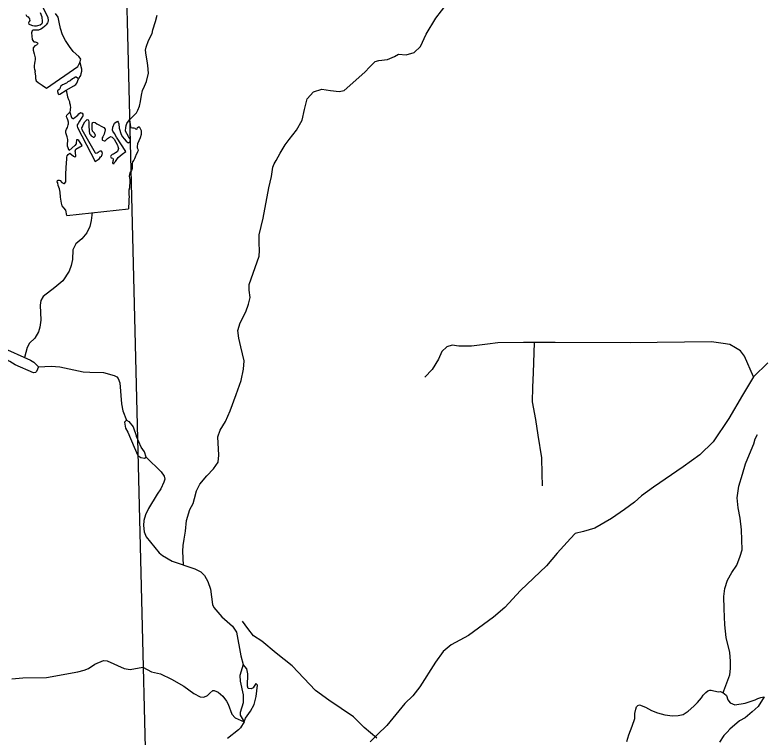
# Model space of a CAD drawing. Extents: x -19 to 366, y -4 to 359.
# Drawn here: x 142.109 to 143.365, y 187.329 to 188.535 of the extents above; entities that cross this region are included whole.
import ezdxf

# ---------------------------------------------------------------- set-up
doc = ezdxf.new("R2010")
doc.units = 0
for name, color, linetype in [('R_Temp Easement', 7, 'Continuous'), ('Sheet Fence', 7, 'Continuous'), ('T_Indications', 7, 'Continuous')]:
    doc.layers.add(name, color=color, linetype=linetype)

msp = doc.modelspace()

# ---------------------------------------------------------------- linework, layer by layer
at = {"layer": 'R_Temp Easement'}
for points in [[(142.3903, 187.6174), (142.3893, 187.6406), (142.3901, 187.6499), (142.3914, 187.6605), (142.3936, 187.674), (142.3952, 187.6916), (142.4012, 187.7101), (142.4067, 187.7198), (142.4086, 187.7284), (142.4119, 187.7412), (142.4174, 187.7521), (142.4296, 187.7663), (142.4406, 187.7777), (142.448, 187.7891), (142.4496, 187.8005), (142.4477, 187.8313), (142.4515, 187.8423), (142.4605, 187.8567), (142.468, 187.8744), (142.4784, 187.9018), (142.4866, 187.9253), (142.4904, 187.9444), (142.4914, 187.9581), (142.4862, 187.9816), (142.4826, 187.9959), (142.4808, 188.0086), (142.4852, 188.0213), (142.4945, 188.0397), (142.4991, 188.0527), (142.5015, 188.0639), (142.5002, 188.0761), (142.5002, 188.0854), (142.5065, 188.1044), (142.5167, 188.1325), (142.517, 188.142), (142.5169, 188.1544), (142.5168, 188.1684), (142.5232, 188.196), (142.5325, 188.2467), (142.5372, 188.2658), (142.5392, 188.2814), (142.5417, 188.2865), (142.5452, 188.2921), (142.5517, 188.3043), (142.5602, 188.3182), (142.5668, 188.3276), (142.579, 188.3429), (142.5886, 188.3594), (142.5924, 188.3776), (142.5967, 188.3954), (142.6071, 188.4071), (142.6214, 188.4116), (142.6354, 188.4089), (142.6498, 188.4073), (142.6584, 188.409), (142.6929, 188.4395), (142.701, 188.4488), (142.7099, 188.4576), (142.7164, 188.4592), (142.7307, 188.4606), (142.7421, 188.4659), (142.7488, 188.4698), (142.7621, 188.4689), (142.7752, 188.4723), (142.7857, 188.4824), (142.7952, 188.5033), (142.8112, 188.5299), (142.8305, 188.5544)], [(142.1277, 188.5361), (142.1283, 188.5338), (142.1298, 188.5324), (142.1312, 188.5318), (142.1327, 188.5305), (142.1335, 188.5292), (142.1337, 188.5281), (142.134, 188.526), (142.1332, 188.5241), (142.132, 188.522), (142.1326, 188.5199), (142.1339, 188.5192), (142.1385, 188.5174), (142.1419, 188.5171), (142.1453, 188.5172), (142.1474, 188.5178), (142.1511, 188.5188), (142.1539, 188.521), (142.1552, 188.5223), (142.1553, 188.5248), (142.1546, 188.5314), (142.152, 188.5387)], [(142.1552, 188.5485), (142.1626, 188.535), (142.1639, 188.5307), (142.1644, 188.5259), (142.1641, 188.5231), (142.1635, 188.5219), (142.1613, 188.5188), (142.1593, 188.5163), (142.155, 188.5132), (142.1522, 188.5114), (142.1483, 188.51), (142.1441, 188.5099), (142.1415, 188.5099), (142.1396, 188.51), (142.1381, 188.5085), (142.1371, 188.5052), (142.1374, 188.4999), (142.1381, 188.4944), (142.1391, 188.4926), (142.1402, 188.4911)], [(142.2177, 188.4558), (142.2191, 188.4612), (142.2183, 188.4629), (142.2156, 188.4656), (142.2065, 188.474), (142.2003, 188.4827), (142.1935, 188.4924), (142.1885, 188.5022), (142.1851, 188.5127), (142.1831, 188.5233), (142.1814, 188.5314), (142.1771, 188.5378)], [(142.3002, 188.3604), (142.3118, 188.3716), (142.3144, 188.3764), (142.3169, 188.3828), (142.3188, 188.3906), (142.3206, 188.4012), (142.3219, 188.4089), (142.3254, 188.4161), (142.3286, 188.4244), (142.3318, 188.4383), (142.3312, 188.451), (142.33, 188.4587), (142.3279, 188.4683), (142.327, 188.4763), (142.3282, 188.4812), (142.3319, 188.4923), (142.3381, 188.5042), (142.339, 188.5105), (142.3438, 188.5245), (142.3464, 188.5351)], [(142.1402, 188.4911), (142.141, 188.4901), (142.1429, 188.4902), (142.1448, 188.4895), (142.1469, 188.4888), (142.1477, 188.4876), (142.147, 188.4865), (142.1451, 188.4845), (142.1425, 188.4835), (142.1399, 188.4801), (142.1398, 188.4763), (142.1413, 188.4702), (142.143, 188.4634), (142.1432, 188.4602), (142.1427, 188.4579), (142.142, 188.4541), (142.1412, 188.4507), (142.1413, 188.4471), (142.1417, 188.4445), (142.1429, 188.4416), (142.1427, 188.4397), (142.1428, 188.4369), (142.1433, 188.4331), (142.1434, 188.4293), (142.1448, 188.4254), (142.1481, 188.4224), (142.1513, 188.4204), (142.1548, 188.4178), (142.1617, 188.413)], [(142.1617, 188.413), (142.2139, 188.4491), (142.2177, 188.4558)], [(142.2177, 188.4558), (142.2202, 188.4453), (142.2205, 188.4408), (142.2193, 188.4371), (142.2186, 188.4344), (142.2173, 188.4323), (142.2151, 188.4286)], [(142.2151, 188.4286), (142.2115, 188.4312), (142.21, 188.4314), (142.2076, 188.4296), (142.205, 188.4284), (142.2013, 188.4251), (142.1977, 188.4235), (142.1951, 188.4214), (142.1934, 188.4206), (142.1914, 188.4198), (142.1904, 188.4192), (142.1886, 188.4188), (142.186, 188.4166), (142.1845, 188.4139), (142.1842, 188.412), (142.1833, 188.4109), (142.1805, 188.4087), (142.1801, 188.4072), (142.1812, 188.4034), (142.1825, 188.4025), (142.1842, 188.4031), (142.1948, 188.4098), (142.2075, 188.4169), (142.2106, 188.4191), (142.2127, 188.4214), (142.2151, 188.4286)], [(142.1948, 188.4098), (142.1969, 188.3987), (142.1986, 188.3941), (142.2, 188.3906), (142.2004, 188.3885), (142.2012, 188.3853), (142.2014, 188.3838), (142.2017, 188.3813), (142.2006, 188.3731)], [(142.1956, 188.2008), (142.1939, 188.2095), (142.191, 188.2134), (142.1883, 188.2166), (142.1871, 188.2209), (142.1851, 188.2311), (142.1846, 188.2395), (142.1835, 188.2448), (142.1815, 188.2506), (142.1808, 188.2551), (142.1798, 188.257), (142.1802, 188.2587), (142.1813, 188.2595), (142.1831, 188.2597), (142.1847, 188.2592), (142.1876, 188.2558), (142.191, 188.254), (142.1918, 188.2537), (142.1942, 188.2566), (142.1944, 188.2621), (142.1944, 188.2698), (142.1946, 188.2801), (142.195, 188.2884), (142.1958, 188.2943), (142.1957, 188.2977), (142.1966, 188.3), (142.198, 188.3023), (142.201, 188.3045), (142.2068, 188.2993), (142.2091, 188.2986), (142.211, 188.299), (142.21, 188.3062), (142.2096, 188.3077), (142.2103, 188.3093), (142.2109, 188.311), (142.2174, 188.3153), (142.2194, 188.3157), (142.22, 188.3163), (142.2213, 188.3171), (142.216, 188.3257), (142.2141, 188.3268), (142.2122, 188.3269), (142.2114, 188.321), (142.2112, 188.3203), (142.2094, 188.3174), (142.1996, 188.3092), (142.197, 188.3165), (142.1972, 188.3207), (142.1977, 188.3247), (142.1975, 188.3274), (142.1964, 188.3317), (142.1948, 188.3366), (142.194, 188.3387), (142.1939, 188.3419), (142.1955, 188.3448), (142.1968, 188.3473), (142.1982, 188.3517), (142.1984, 188.3537), (142.1985, 188.3564), (142.1975, 188.3604), (142.1961, 188.3628), (142.1955, 188.3652), (142.1954, 188.366), (142.196, 188.3677), (142.2006, 188.3731), (142.2038, 188.3641), (142.2051, 188.3628), (142.2059, 188.3623), (142.2074, 188.3625), (142.2083, 188.3633), (142.2108, 188.365), (142.2121, 188.3662), (142.2141, 188.3679), (142.2157, 188.3701), (142.2183, 188.3718), (142.2187, 188.3722), (142.22, 188.3719), (142.2216, 188.3711), (142.2224, 188.3698), (142.223, 188.3681), (142.2224, 188.3666), (142.2168, 188.3578), (142.2148, 188.3539), (142.2131, 188.3518), (142.2132, 188.3497), (142.2138, 188.3473), (142.2431, 188.2908), (142.2483, 188.294), (142.2501, 188.2954), (142.2521, 188.2984), (142.2534, 188.2994), (142.2542, 188.3008), (142.2545, 188.3023), (142.2552, 188.3044), (142.255, 188.3059), (142.2546, 188.3065), (142.2538, 188.308), (142.2515, 188.3079), (142.25, 188.3075), (142.248, 188.3056), (142.2465, 188.3044)], [(142.2465, 188.3044), (142.245, 188.304), (142.2437, 188.3045), (142.2216, 188.3433), (142.2208, 188.3469), (142.2217, 188.3486), (142.2228, 188.3518), (142.2259, 188.3568), (142.2279, 188.359), (142.2292, 188.3601), (142.2299, 188.3605), (142.2313, 188.3604), (142.2322, 188.3592), (142.2323, 188.3566), (142.2327, 188.3486), (142.2333, 188.3435), (142.233, 188.3407), (142.2335, 188.3382), (142.2341, 188.336), (142.2352, 188.3352), (142.2364, 188.3335), (142.2389, 188.3323), (142.2399, 188.3315), (142.2412, 188.3312), (142.2419, 188.3318), (142.2428, 188.3331), (142.2434, 188.3347), (142.2432, 188.3354), (142.2418, 188.3377), (142.2402, 188.3395), (142.2385, 188.3414), (142.2378, 188.3453), (142.2381, 188.3514), (142.2378, 188.3533), (142.2386, 188.3554), (142.2389, 188.3558), (142.2406, 188.3562), (142.2431, 188.3555), (142.2456, 188.3535), (142.249, 188.3518), (142.253, 188.3495), (142.2551, 188.3486), (142.2578, 188.3473), (142.26, 188.3447), (142.2598, 188.3434), (142.2583, 188.3363), (142.2559, 188.3319), (142.2546, 188.3304), (142.2545, 188.3267), (142.2551, 188.3262), (142.258, 188.3249), (142.2596, 188.3252), (142.2613, 188.3267), (142.2639, 188.3289), (142.2654, 188.33), (142.2673, 188.3312), (142.2689, 188.3322), (142.2714, 188.3315), (142.2745, 188.328), (142.2802, 188.3177), (142.281, 188.3156), (142.2818, 188.3126), (142.2815, 188.3109), (142.2803, 188.3076), (142.2782, 188.3055), (142.2771, 188.3049), (142.2739, 188.3029), (142.2713, 188.3023), (142.2702, 188.3013), (142.2693, 188.3002), (142.2689, 188.2988), (142.2699, 188.2969), (142.2724, 188.2964), (142.2732, 188.2951), (142.2732, 188.2927), (142.2725, 188.2911), (142.272, 188.2886), (142.2726, 188.2875), (142.2745, 188.2872), (142.2748, 188.2883), (142.2771, 188.2905), (142.2813, 188.2972), (142.2879, 188.3027), (142.2942, 188.3073), (142.2788, 188.3311), (142.2754, 188.3373), (142.2725, 188.3412), (142.2721, 188.3429), (142.2725, 188.3482), (142.2752, 188.3549), (142.2774, 188.3563), (142.2786, 188.3571), (142.2801, 188.3577), (142.2814, 188.3562), (142.2826, 188.3534), (142.2831, 188.3464), (142.2862, 188.3356), (142.2884, 188.3319), (142.2915, 188.3287), (142.2948, 188.3246), (142.2973, 188.3224)], [(142.2973, 188.3224), (142.2981, 188.322), (142.2992, 188.3221), (142.3007, 188.3234), (142.3016, 188.3246), (142.3019, 188.3274), (142.3011, 188.3291), (142.2984, 188.3323), (142.2937, 188.3411), (142.2936, 188.3426), (142.2941, 188.3466), (142.2948, 188.3506), (142.296, 188.3538), (142.3002, 188.3604), (142.3013, 188.3524), (142.3018, 188.3485), (142.3024, 188.3475), (142.3054, 188.3467), (142.3073, 188.3469), (142.309, 188.3462), (142.3106, 188.3449), (142.3125, 188.3447), (142.3132, 188.3451), (142.3139, 188.3472), (142.3148, 188.348), (142.3165, 188.3488), (142.3199, 188.3426), (142.32, 188.3385), (142.3198, 188.3358), (142.3179, 188.3299), (142.3157, 188.3253), (142.3136, 188.3199), (142.3133, 188.3155), (142.3132, 188.3136), (142.314, 188.311), (142.3148, 188.3089), (142.3139, 188.307), (142.3139, 188.3061), (142.3115, 188.3024), (142.3096, 188.298), (142.3089, 188.2953), (142.3074, 188.2929), (142.3052, 188.29), (142.3049, 188.2869), (142.305, 188.2824), (142.305, 188.281), (142.3047, 188.2789), (142.3037, 188.2757), (142.3007, 188.2718), (142.2997, 188.2663), (142.301, 188.2607), (142.3011, 188.255), (142.3003, 188.25), (142.3004, 188.247), (142.2993, 188.2426), (142.2995, 188.236), (142.2996, 188.231), (142.2991, 188.2286), (142.2994, 188.2244), (142.2987, 188.2117)], [(142.2379, 188.2053), (142.2366, 188.1923), (142.2344, 188.1824), (142.2291, 188.1714), (142.2208, 188.1619), (142.2106, 188.1532), (142.206, 188.1433), (142.2053, 188.1273), (142.203, 188.1171), (142.1996, 188.1076), (142.1894, 188.0917), (142.1758, 188.0803), (142.1565, 188.0655), (142.1524, 188.0586), (142.1516, 188.0507), (142.1524, 188.026), (142.1509, 188.0142), (142.1486, 188.0063), (142.1425, 187.996), (142.1335, 187.9873), (142.1297, 187.9804), (142.1252, 187.9636)], [(142.1956, 188.2008), (142.2987, 188.2117)], [(142.076, 187.9793), (142.076, 187.9823), (142.0858, 187.9812), (142.1354, 187.9592), (142.1406, 187.9558), (142.1486, 187.9482), (142.1452, 187.9402), (142.1433, 187.9387), (142.1403, 187.9383), (142.1097, 187.9512), (142.101, 187.9569), (142.0847, 187.9656), (142.0794, 187.971), (142.076, 187.9793)], [(142.1486, 187.9482), (142.1697, 187.9489), (142.1841, 187.9478), (142.223, 187.9398), (142.2344, 187.939), (142.2567, 187.9387), (142.2748, 187.9337), (142.279, 187.9314), (142.2816, 187.9284), (142.2843, 187.9216), (142.2869, 187.8866), (142.2895, 187.8745), (142.2952, 187.8593), (142.2994, 187.857), (142.3062, 187.8479), (142.3122, 187.832)], [(142.2952, 187.8593), (142.2922, 187.8559), (142.2937, 187.8456), (142.2975, 187.8392), (142.3081, 187.8138)], [(142.3081, 187.8138), (142.3144, 187.8001), (142.3195, 187.7967), (142.3252, 187.7956), (142.3282, 187.7971), (142.3253, 187.8064), (142.3196, 187.8138), (142.3122, 187.832)], [(143.2904, 187.404), (143.2917, 187.4073), (143.3017, 187.4344), (143.303, 187.4445), (143.3029, 187.4572), (143.3018, 187.4715), (143.2958, 187.4965), (143.2936, 187.5178), (143.2922, 187.5444), (143.2918, 187.5649), (143.2932, 187.5784), (143.2978, 187.5921), (143.3052, 187.6051), (143.3134, 187.6171), (143.3192, 187.632), (143.3223, 187.643), (143.3214, 187.6762), (143.3187, 187.6956), (143.3156, 187.713), (143.3142, 187.7293), (143.317, 187.7492), (143.3229, 187.769), (143.328, 187.786), (143.3343, 187.8026), (143.3417, 187.8198), (143.3441, 187.8277), (143.348, 187.8352)], [(142.3282, 187.7971), (142.3534, 187.7729), (142.3581, 187.7657), (142.3591, 187.7608), (142.3576, 187.7555), (142.3525, 187.7446), (142.3467, 187.7357), (142.3318, 187.7115), (142.3273, 187.7014), (142.3245, 187.6916), (142.3236, 187.6834), (142.3246, 187.6726), (142.3282, 187.6644), (142.3501, 187.6379), (142.3553, 187.6332), (142.3713, 187.6238), (142.4095, 187.611), (142.4192, 187.606), (142.4253, 187.6001), (142.431, 187.5901), (142.4354, 187.577), (142.4389, 187.5517), (142.4412, 187.5464), (142.4546, 187.5311), (142.4721, 187.5152), (142.4786, 187.5054), (142.4858, 187.4659), (142.4902, 187.4515), (142.4844, 187.4329), (142.485, 187.4236), (142.49, 187.4008), (142.4899, 187.3877), (142.4852, 187.3712), (142.4851, 187.3666), (142.4918, 187.356), (142.4857, 187.3458), (142.4823, 187.3425), (142.4638, 187.3282)], [(142.104, 187.4273), (142.1225, 187.4292), (142.1618, 187.4296), (142.214, 187.4391), (142.2249, 187.4417), (142.2321, 187.4448), (142.2423, 187.452), (142.2567, 187.4581), (142.2631, 187.4573), (142.2914, 187.4448), (142.3016, 187.4429), (142.3228, 187.4467)], [(142.3228, 187.4467), (142.3368, 187.4393), (142.352, 187.4356), (142.3706, 187.4271), (142.3908, 187.4154), (142.4079, 187.403), (142.4182, 187.3975), (142.4242, 187.3968), (142.4307, 187.3998), (142.4341, 187.4034), (142.4394, 187.4082), (142.4413, 187.408), (142.4481, 187.4052), (142.4559, 187.3988), (142.4622, 187.3905), (142.4649, 187.3853), (142.4708, 187.3685), (142.4766, 187.3622), (142.4918, 187.356), (142.4936, 187.3617), (142.5023, 187.3735), (142.5083, 187.3846), (142.5119, 187.3979), (142.5141, 187.4171), (142.5112, 187.4197), (142.5069, 187.4127), (142.5033, 187.4108), (142.4985, 187.4113), (142.4974, 187.4151), (142.4979, 187.4358), (142.4961, 187.444), (142.4902, 187.4515)], [(143.1298, 187.3228), (143.1333, 187.3338), (143.139, 187.3483), (143.1431, 187.3615), (143.1434, 187.3695), (143.1447, 187.377), (143.1463, 187.381), (143.148, 187.3832), (143.1513, 187.3843), (143.1609, 187.38), (143.1712, 187.3744), (143.1808, 187.3707), (143.1933, 187.3674), (143.2061, 187.3656), (143.2156, 187.3662), (143.224, 187.3677), (143.2321, 187.3733), (143.2415, 187.382), (143.2479, 187.388), (143.2543, 187.396), (143.2574, 187.4003), (143.2617, 187.4046), (143.2649, 187.4072), (143.2686, 187.4087), (143.2706, 187.4083), (143.2752, 187.4072), (143.2829, 187.4059), (143.2862, 187.4062), (143.2922, 187.4031), (143.2961, 187.3994), (143.2986, 187.3927), (143.3021, 187.3877), (143.31, 187.3843), (143.3273, 187.3867), (143.3437, 187.3926), (143.3483, 187.3948), (143.3533, 187.3964), (143.359, 187.3973), (143.3488, 187.3813), (143.339, 187.3724), (143.3274, 187.3625), (143.3179, 187.3572), (143.3017, 187.3433), (143.2972, 187.3386), (143.2916, 187.3328), (143.2844, 187.3218)]]:
    msp.add_lwpolyline(points, dxfattribs=at)
at = {"layer": 'Sheet Fence'}
for points in [[(146.7783, 1.697), (146.5788, 10.3131), (146.3785, 18.9294), (146.1776, 27.5458), (145.9759, 36.1624), (145.7736, 44.7791), (145.5705, 53.396), (145.3668, 62.013), (145.1624, 70.6301), (144.9572, 79.2474), (144.7514, 87.8648), (144.5449, 96.4823), (144.3377, 105.1), (144.1299, 113.7179), (143.9213, 122.3359), (143.712, 130.954), (143.5021, 139.5723), (143.2915, 148.1907), (143.0802, 156.8092), (142.8682, 165.4279), (142.6555, 174.0468), (142.4422, 182.6658), (142.2282, 191.2849), (142.0135, 199.9042), (141.7981, 208.5236), (141.582, 217.1432), (141.3653, 225.7629), (141.1479, 234.3828), (140.9298, 243.0028), (140.711, 251.623), (140.4916, 260.2433), (140.2715, 268.8638), (140.0508, 277.4844), (139.8293, 286.1051), (139.6072, 294.726), (139.3845, 303.3471), (139.161, 311.9683), (138.937, 320.5896), (138.7122, 329.2111), (138.4868, 337.8328), (138.2607, 346.4546)], [(0, 180.8999), (7.1228, 180.9044), (14.2457, 180.9176), (21.3685, 180.9397), (28.4912, 180.9706), (35.614, 181.0103), (42.7366, 181.0589), (49.8592, 181.1163), (56.9818, 181.1825), (64.1042, 181.2575), (71.2266, 181.3414), (78.3488, 181.4341), (85.4709, 181.5357), (92.5929, 181.646), (99.7147, 181.7652), (106.8364, 181.8933), (113.9579, 182.0301), (121.0793, 182.1758), (128.2005, 182.3303), (135.3214, 182.4936), (142.4422, 182.6658), (149.5627, 182.8468), (156.683, 183.0366), (163.8031, 183.2352), (170.9229, 183.4427), (178.0425, 183.659), (185.1617, 183.8841), (192.2807, 184.1181), (199.3994, 184.3608), (206.5178, 184.6124), (213.6359, 184.8728), (220.7537, 185.1421), (227.8711, 185.4201), (234.9881, 185.707), (242.1048, 186.0027), (249.2212, 186.3073), (256.3371, 186.6206), (263.4526, 186.9428), (270.5678, 187.2738), (277.6825, 187.6136), (284.7968, 187.9622), (291.9107, 188.3197), (299.0241, 188.6859), (306.1371, 189.061), (313.2495, 189.4449), (320.3615, 189.8377), (327.4731, 190.2392), (334.5841, 190.6495), (341.6946, 191.0687)]]:
    msp.add_spline(points, degree=3, dxfattribs=at)
at = {"layer": 'T_Indications'}
for points in [[(143.3413, 187.9316), (143.3264, 187.9658), (143.3196, 187.9745), (143.3114, 187.9798), (143.3018, 187.9852), (143.2907, 187.9871), (143.2713, 187.9895), (143.1357, 187.9881), (143.0102, 187.9885), (142.9575, 187.9885), (142.9146, 187.9881), (142.8977, 187.9861), (142.8707, 187.9827), (142.861, 187.9823), (142.8499, 187.9827), (142.8383, 187.9842), (142.8296, 187.9813), (142.8214, 187.9736), (142.8156, 187.961), (142.805, 187.9436), (142.7929, 187.9306)], [(142.9754, 187.9885), (142.9735, 187.9383), (142.9725, 187.9142), (142.972, 187.8895), (142.9773, 187.8601), (142.9812, 187.834), (142.9875, 187.7963), (142.9884, 187.7697), (142.9889, 187.7494)], [(143.3653, 187.9545), (143.3413, 187.9316), (143.3226, 187.9006), (143.3003, 187.862), (143.274, 187.8232), (143.2518, 187.801), (143.2237, 187.7811), (143.1745, 187.7471), (143.1546, 187.7331), (143.1429, 187.7225), (143.126, 187.7102), (143.1043, 187.695), (143.0768, 187.6786), (143.0575, 187.6733), (143.0435, 187.6698), (143.0359, 187.6616), (143.0136, 187.637), (142.9961, 187.616), (142.9528, 187.575), (142.9264, 187.5463), (142.9077, 187.5305), (142.8656, 187.5), (142.8369, 187.4842), (142.8235, 187.4731), (142.8106, 187.4555), (142.7848, 187.414), (142.7731, 187.3993), (142.7597, 187.3865), (142.7298, 187.3496), (142.714, 187.3344), (142.7018, 187.3221)], [(142.7127, 187.3285), (142.6919, 187.3461), (142.6738, 187.3643), (142.6535, 187.3782), (142.6327, 187.3921), (142.6108, 187.4081), (142.591, 187.4284), (142.5718, 187.4492), (142.5451, 187.4701), (142.5211, 187.4904), (142.5072, 187.4994), (142.4976, 187.5112), (142.489, 187.5235)]]:
    msp.add_lwpolyline(points, dxfattribs=at)

doc.saveas('drawing.dxf')
